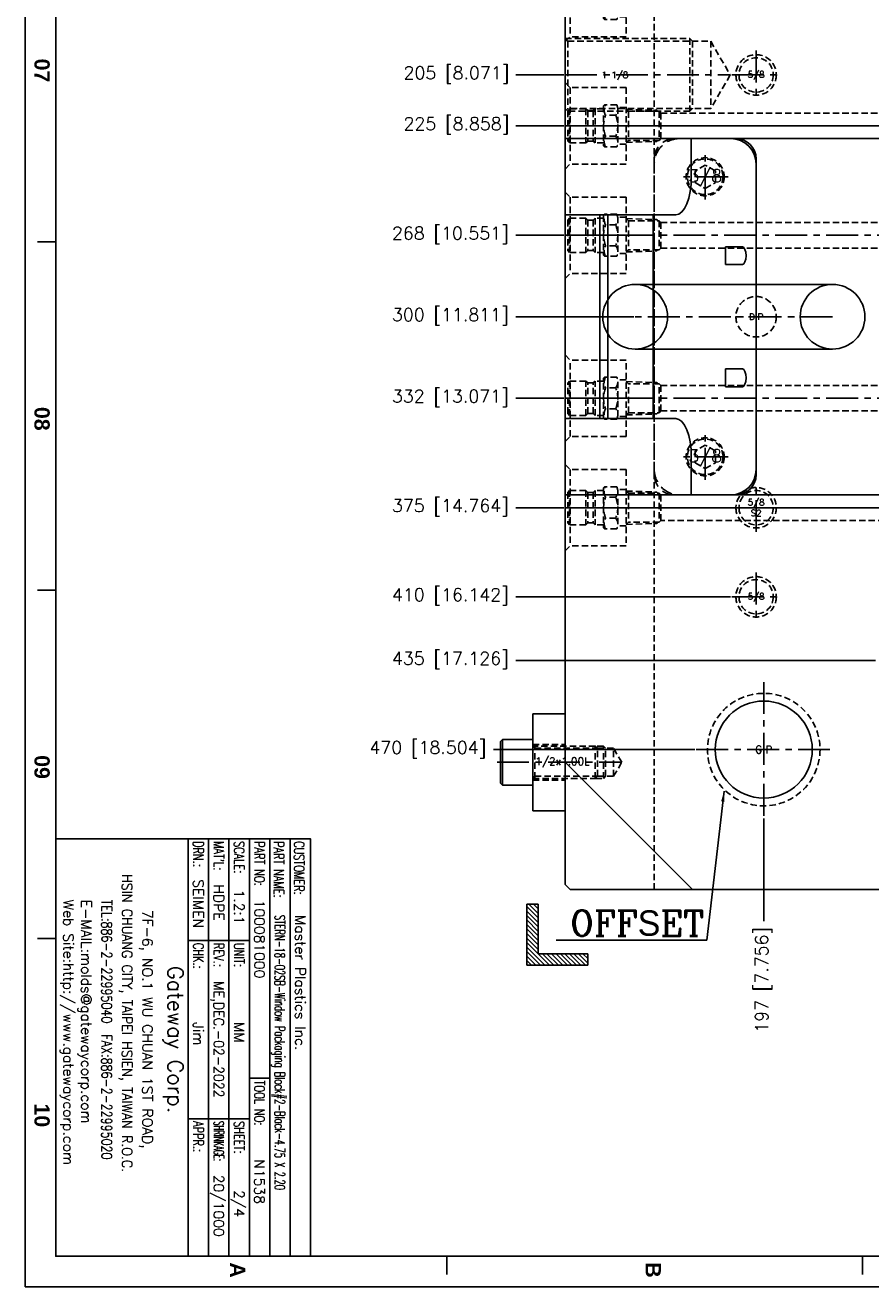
# Model space of a CAD drawing. Extents: x 2651 to 7771, y -1163 to 1075.
# Tile 291 of 490: x 4719 to 5051, y -293 to 202. Entities that reach past the tile are written whole.
import ezdxf
from ezdxf.enums import TextEntityAlignment as Align

# ---------------------------------------------------------------- set-up
doc = ezdxf.new("R2010")
doc.units = 0
doc.header["$LTSCALE"] = 10
for name, pattern in [('CENTER', [2, 1.25, -0.25, 0.25, -0.25]), ('DASHED', [0.75, 0.5, -0.25]), ('HIDDEN', [0.375, 0.25, -0.125]), ('PHANTOM', [2.5, 1.25, -0.25, 0.25, -0.25, 0.25, -0.25])]:
    doc.linetypes.add(name, pattern=pattern)
doc.layers.get('0').update_dxf_attribs({"linetype": 'CONTINUOUS'})
doc.layers.get('Defpoints').update_dxf_attribs({"linetype": 'CONTINUOUS'})
for name, color, linetype in [('89', 7, 'CONTINUOUS'), ('BOX', 4, 'CONTINUOUS'), ('CEN', 1, 'CENTER'), ('COOL', 150, 'HIDDEN'), ('DEFAULT_3', 7, 'PHANTOM'), ('DIM', 3, 'CONTINUOUS'), ('HIDDEN', 6, 'HIDDEN'), ('PART', 7, 'CONTINUOUS'), ('PT', 10, 'CONTINUOUS'), ('TEXT', 4, 'CONTINUOUS')]:
    doc.layers.add(name, color=color, linetype=linetype)
doc.styles.add('romanc', font='romanc.shx')
doc.styles.get("Standard").update_dxf_attribs({"font": 'romans.shx'})
doc.dimstyles.new('INCH-MM-5', dxfattribs={"dimtxt": 5, "dimasz": 4, "dimexe": 1.5, "dimexo": 1, "dimgap": 1.5, "dimtad": 0, "dimrnd": 1.38778e-17, "dimzin": 9, "dimdsep": 46, "dimtxsty": 'Standard', "dimblk": 'CLOSED', "dimcen": 0, "dimclrd": 3, "dimclre": 3, "dimclrt": 3, "dimazin": 2, "dimtfac": 0.75, "dimtofl": 0, "dimtmove": 0, "dimatfit": 3, "dimfxl": 0, "dimtolj": 1, "dimarcsym": 0})
doc.dimstyles.new('MM& INCH5', dxfattribs={"dimtxt": 5, "dimasz": 2.5, "dimexe": 1, "dimexo": 0.5, "dimtad": 0, "dimrnd": 1.38778e-17, "dimzin": 9, "dimdsep": 46, "dimtxsty": 'Standard', "dimblk": 'CLOSED', "dimcen": 0, "dimclrd": 3, "dimclre": 3, "dimclrt": 3, "dimazin": 2, "dimtfac": 0.75, "dimtofl": 0, "dimtmove": 0, "dimatfit": 3, "dimfxl": 0, "dimtolj": 1, "dimarcsym": 0})

# ---------------------------------------------------------------- blocks, each defined once
blk = doc.blocks.new('fghdddd')
at = {"layer": 'COOL'}
for p, q in [((-3460.77, 1229.38), (-3460.77, 1199.38)), ((-3460.77, 1229.38), (-3438.77, 1229.38)), ((-3436.77, 1231.38), (-3438.77, 1229.38)), ((-3438.77, 1229.38), (-3438.77, 1199.38)), ((-3460.77, 1221.54), (-3457.45, 1221.54)), ((-3457.45, 1207.87), (-3457.45, 1220.88)), ((-3457.04, 1222.63), (-3452.28, 1222.63)), ((-3451.88, 1222.23), (-3452.28, 1222.63)), ((-3451.88, 1222.23), (-3451.88, 1206.52)), ((-3451.88, 1221.11), (-3448.53, 1221.11)), ((-3448.53, 1221.11), (-3448.53, 1207.65)), ((-3448.53, 1221.11), (-3447.76, 1220.34)), ((-3447.76, 1220.37), (-3445.67, 1220.37)), ((-3447.76, 1220.34), (-3447.76, 1208.38)), ((-3444.91, 1221.11), (-3445.67, 1220.34)), ((-3445.67, 1220.34), (-3445.67, 1208.38)), ((-3444.91, 1221.11), (-3444.91, 1207.65)), ((-3444.91, 1221.11), (-3438.53, 1221.11)), ((-3438.53, 1221.11), (-3437.77, 1220.34)), ((-3438.53, 1221.11), (-3438.53, 1207.65)), ((-3437.77, 1220.34), (-3437.77, 1208.41)), ((-3456.64, 1218.5), (-3452.67, 1218.5)), ((-3456.64, 1210.25), (-3452.67, 1210.25)), ((-3460.77, 1207.21), (-3457.45, 1207.21)), ((-3457.04, 1206.13), (-3452.28, 1206.13)), ((-3452.28, 1206.13), (-3451.88, 1206.52)), ((-3451.88, 1207.65), (-3448.53, 1207.65)), ((-3448.53, 1207.65), (-3447.79, 1208.38)), ((-3447.79, 1208.38), (-3445.65, 1208.38)), ((-3444.91, 1207.65), (-3445.65, 1208.38)), ((-3444.91, 1207.65), (-3438.53, 1207.65)), ((-3438.53, 1207.65), (-3437.77, 1208.41)), ((-3460.77, 1199.38), (-3438.77, 1199.38)), ((-3436.77, 1197.38), (-3438.77, 1199.38))]:
    blk.add_line(p, q, dxfattribs=at)
at = {"layer": 'COOL', "color": 1, "linetype": 'CENTER'}
blk.add_line((-3436.77, 1214.38), (-3460.77, 1214.38), dxfattribs=at)
at = {"layer": 'COOL'}
for centre, radius, start, end in [((-3453.53, 1220.88), 3.92, 153.6082, 217.3856), ((-3455.97, 1220.56), 3.89, 327.972, 32.028), ((-3446.32, 1214.38), 11.11, 158.2132, 201.7867), ((-3462.99, 1214.38), 11.11, 338.2133, 21.7868), ((-3453.53, 1207.87), 3.92, 142.6141, 206.3915), ((-3455.97, 1208.19), 3.89, 327.972, 32.028)]:
    blk.add_arc(centre, radius, start, end, dxfattribs=at)
blk = doc.blocks.new('*U20', base_point=(1834.08, 749.82))
for radius in [7.94, 6.75]:
    blk.add_circle((1834.08, 749.82), radius)
at = {"layer": 'CEN'}
for p, q in [((1834.08, 759.35), (1834.08, 740.3)), ((1824.55, 749.82), (1843.61, 749.82))]:
    blk.add_line(p, q, dxfattribs=at)
blk = doc.blocks.new('FDSFG')
at = {"color": 4}
for p, q in [((1954.35, 462.01), (1948.35, 462.01)), ((1954.35, 348.01), (1948.35, 348.01)), ((1954.35, 234.01), (1948.35, 234.01)), ((2082.35, 124.01), (2082.35, 130.01)), ((2218.35, 124.01), (2218.35, 130.01))]:
    blk.add_line(p, q, dxfattribs=at)
at = {"layer": 'BOX', "color": 3}
for points in [[(1944.35, 1260.01), (1944.35, 120.01), (2764.35, 120.01), (2764.35, 1260.01)], [(1954.35, 1250.01), (1954.35, 130.01), (2754.35, 130.01), (2754.35, 1250.01)]]:
    blk.add_lwpolyline(points, close=True, dxfattribs=at)
at = {"color": 4, "char_height": 5, "attachment_point": 1, "rotation": 270}
for s, width, heights, insert in [('{\\fArial|b1|i0|c0|p34;\\C6;07}', 8, [0], (1952.35, 522.01)), ('{\\fArial|b1|i0|c0|p34;\\C6;08}', 8, [0], (1952.35, 408.01)), ('{\\fArial|b1|i0|c0|p34;\\C6;09}', 8, [5.81], (1952.35, 294.01)), ('{\\fArial|b1|i0|c0|p34;\\C6;10}', 8, [0], (1952.35, 180.01)), ('{\\fArial|b1|i0|c0|p34;\\C6;A}', 6, [0], (2016.35, 128.01)), ('{\\fArial|b1|i0|c0|p34;\\C6;B}', 6, [0], (2152.35, 128.01))]:
    blk.add_mtext_dynamic_manual_height_columns(s, width=width, gutter_width=12.5, heights=heights, dxfattribs=dict(at, insert=insert))
blk = doc.blocks.new('_Closed')
at = {"color": 0, "linetype": 'ByBlock', "lineweight": -2}
for p, q in [((-1, 0.17), (0, 0)), ((-1, 0.17), (-1, -0.17)), ((0, 0), (-1, -0.17)), ((0, 0), (-1, 0))]:
    blk.add_line(p, q, dxfattribs=at)
blk = doc.blocks.new('*X39')
at = {"color": 0}
for p, q in [((574.3, -337.86), (576.14, -336.03)), ((574.3, -336.98), (575.25, -336.03)), ((574.3, -336.1), (574.37, -336.03)), ((574.3, -338.75), (576.55, -336.5)), ((574.3, -339.63), (576.55, -337.38)), ((574.3, -340.52), (576.55, -338.27)), ((574.3, -341.4), (576.55, -339.15)), ((574.3, -342.28), (576.55, -340.03)), ((574.3, -343.17), (576.55, -340.92)), ((574.3, -344.05), (576.55, -341.8)), ((572.09, -348.03), (576.55, -343.57)), ((574.3, -344.94), (576.55, -342.69)), ((564.55, -347.61), (566.39, -345.78)), ((564.55, -346.73), (565.5, -345.78)), ((564.55, -345.85), (564.62, -345.78)), ((565.02, -348.03), (567.27, -345.78)), ((565.91, -348.03), (568.16, -345.78)), ((566.79, -348.03), (569.04, -345.78)), ((567.67, -348.03), (569.92, -345.78)), ((568.56, -348.03), (570.81, -345.78)), ((569.44, -348.03), (571.69, -345.78)), ((570.33, -348.03), (572.58, -345.78)), ((571.21, -348.03), (573.46, -345.78)), ((572.98, -348.03), (576.55, -344.45)), ((573.86, -348.03), (576.55, -345.34)), ((574.75, -348.03), (576.55, -346.22)), ((575.63, -348.03), (576.55, -347.1)), ((576.51, -348.03), (576.55, -347.99))]:
    blk.add_line(p, q, dxfattribs=at)
blk = doc.blocks.new('W4')
at = {"layer": 'PT'}
for p, q in [((-2.05, 12.1), (0.2, 12.1)), ((-2.05, 2.35), (-2.05, 12.1)), ((0.2, 0.1), (0.2, 12.1)), ((-11.8, 2.35), (-2.05, 2.35)), ((-11.8, 0.1), (-11.8, 2.35)), ((-11.8, 0.1), (0.2, 0.1))]:
    blk.add_line(p, q, dxfattribs=at)
at = {"layer": 'DIM'}
blk.add_blockref('*X39', (-576.35, 348.13), dxfattribs=at)
blk = doc.blocks.new('*D83')
at = {"layer": 'Defpoints', "color": 0}
for p in [(5205.68, 387.64), (5008.68, -108.88), (5008.68, -149.78)]:
    blk.add_point(p, dxfattribs=at)
at = {"layer": 'DIM', "color": 3, "lineweight": -2}
blk.add_line((5008.68, -109.38), (5008.68, -149.78), dxfattribs=at)
at = {"layer": 'DIM', "color": 3, "insert": (5008.68, -172.79), "char_height": 5, "attachment_point": 5, "rotation": 90}
blk.add_mtext('\\A1;197 [7.756]', dxfattribs=at)
blk = doc.blocks.new('*D98')
at = {"layer": 'Defpoints', "color": 0}
for p in [(5205.68, 387.64), (4911.37, 182.64), (4930.68, 182.64)]:
    blk.add_point(p, dxfattribs=at)
at = {"layer": 'DIM', "color": 3, "lineweight": -2}
blk.add_line((4930.18, 182.64), (4911.37, 182.64), dxfattribs=at)
at = {"layer": 'DIM', "color": 3, "insert": (4888, 182.64), "char_height": 5, "attachment_point": 5}
blk.add_mtext('\\A1;205 [8.071]', dxfattribs=at)
blk = doc.blocks.new('*D99')
at = {"layer": 'Defpoints', "color": 0}
for p in [(5205.68, 387.64), (4911.37, 162.64), (4930.68, 162.64)]:
    blk.add_point(p, dxfattribs=at)
at = {"layer": 'DIM', "color": 3, "lineweight": -2}
blk.add_line((4930.18, 162.64), (4911.37, 162.64), dxfattribs=at)
at = {"layer": 'DIM', "color": 3, "insert": (4888, 162.64), "char_height": 5, "attachment_point": 5}
blk.add_mtext('\\A1;225 [8.858]', dxfattribs=at)
blk = doc.blocks.new('*D100')
at = {"layer": 'Defpoints', "color": 0}
for p in [(5205.68, 387.64), (4911.37, 119.64), (4930.68, 119.64)]:
    blk.add_point(p, dxfattribs=at)
at = {"layer": 'DIM', "color": 3, "lineweight": -2}
blk.add_line((4930.18, 119.64), (4911.37, 119.64), dxfattribs=at)
at = {"layer": 'DIM', "color": 3, "insert": (4885.62, 119.64), "char_height": 5, "attachment_point": 5}
blk.add_mtext('\\A1;268 [10.551]', dxfattribs=at)
blk = doc.blocks.new('*D101')
at = {"layer": 'Defpoints', "color": 0}
for p in [(5205.68, 387.64), (4911.37, 55.64), (4930.68, 55.64)]:
    blk.add_point(p, dxfattribs=at)
at = {"layer": 'DIM', "color": 3, "lineweight": -2}
blk.add_line((4930.18, 55.64), (4911.37, 55.64), dxfattribs=at)
at = {"layer": 'DIM', "color": 3, "insert": (4885.62, 55.64), "char_height": 5, "attachment_point": 5}
blk.add_mtext('\\A1;332 [13.071]', dxfattribs=at)
blk = doc.blocks.new('*D102')
at = {"layer": 'Defpoints', "color": 0}
for p in [(5205.68, 387.64), (4911.37, 12.64), (4930.68, 12.64)]:
    blk.add_point(p, dxfattribs=at)
at = {"layer": 'DIM', "color": 3, "lineweight": -2}
blk.add_line((4930.18, 12.64), (4911.37, 12.64), dxfattribs=at)
at = {"layer": 'DIM', "color": 3, "insert": (4885.62, 12.64), "char_height": 5, "attachment_point": 5}
blk.add_mtext('\\A1;375 [14.764]', dxfattribs=at)
blk = doc.blocks.new('*D103')
at = {"layer": 'Defpoints', "color": 0}
for p in [(5205.68, 387.64), (4911.37, -22.36), (4996.16, -22.36)]:
    blk.add_point(p, dxfattribs=at)
at = {"layer": 'DIM', "color": 3, "lineweight": -2}
blk.add_line((4995.66, -22.36), (4911.37, -22.36), dxfattribs=at)
at = {"layer": 'DIM', "color": 3, "insert": (4885.62, -22.36), "char_height": 5, "attachment_point": 5}
blk.add_mtext('\\A1;410 [16.142]', dxfattribs=at)
blk = doc.blocks.new('*D106')
at = {"layer": 'Defpoints', "color": 0}
for p in [(5205.68, 387.64), (4902.51, -82.36), (4982.16, -82.36)]:
    blk.add_point(p, dxfattribs=at)
at = {"layer": 'DIM', "color": 3, "lineweight": -2}
blk.add_line((4981.66, -82.36), (4902.51, -82.36), dxfattribs=at)
at = {"layer": 'DIM', "color": 3, "insert": (4876.77, -82.36), "char_height": 5, "attachment_point": 5}
blk.add_mtext('\\A1;470 [18.504]', dxfattribs=at)
blk = doc.blocks.new('*D107')
at = {"layer": 'Defpoints', "color": 0}
for p in [(5205.68, 387.64), (4911.37, -47.36), (5053, -47.36)]:
    blk.add_point(p, dxfattribs=at)
at = {"layer": 'DIM', "color": 3, "lineweight": -2}
blk.add_line((5052.5, -47.36), (4911.37, -47.36), dxfattribs=at)
at = {"layer": 'DIM', "color": 3, "insert": (4885.62, -47.36), "char_height": 5, "attachment_point": 5}
blk.add_mtext('\\A1;435 [17.126]', dxfattribs=at)
blk = doc.blocks.new('*U241', base_point=(1860.52, 1961.29))
blk.add_circle((1860.52, 1961.29), 19.05)
at = {"layer": 'CEN'}
for p, q in [((1860.52, 1987.81), (1860.52, 1934.77)), ((1834, 1961.29), (1887.04, 1961.29))]:
    blk.add_line(p, q, dxfattribs=at)
at = {"layer": 'HIDDEN'}
blk.add_circle((1860.52, 1961.29), 22.1, dxfattribs=at)
blk = doc.blocks.new('*D255')
at = {"layer": 'Defpoints', "color": 0}
for p in [(5205.68, 387.64), (4911.37, 87.64), (4958.18, 87.64)]:
    blk.add_point(p, dxfattribs=at)
at = {"layer": 'DIM', "color": 3, "lineweight": -2}
blk.add_line((4957.68, 87.64), (4911.37, 87.64), dxfattribs=at)
at = {"layer": 'DIM', "color": 3, "insert": (4885.62, 87.64), "char_height": 5, "attachment_point": 5}
blk.add_mtext('\\A1;300 [11.811]', dxfattribs=at)
blk = doc.blocks.new('*U276', base_point=(1834.08, 749.82))
for radius in [7.94, 6.75]:
    blk.add_circle((1834.08, 749.82), radius)
at = {"layer": 'CEN'}
for p, q in [((1834.08, 759.35), (1834.08, 740.3)), ((1824.55, 749.82), (1843.61, 749.82))]:
    blk.add_line(p, q, dxfattribs=at)
blk = doc.blocks.new('*U287', base_point=(3379.18, 900.73))
for p, q in [((3379.18, 905.35), (3375.18, 903.04)), ((3375.18, 903.04), (3375.18, 898.43)), ((3383.18, 903.04), (3379.18, 905.35)), ((3383.18, 898.43), (3383.18, 903.04)), ((3375.18, 898.43), (3379.18, 896.12)), ((3379.18, 896.12), (3383.18, 898.43))]:
    blk.add_line(p, q)
for radius in [7.5, 7]:
    blk.add_circle((3379.18, 900.73), radius)
at = {"layer": 'CEN'}
for p, q in [((3379.18, 909.73), (3379.18, 891.73)), ((3370.18, 900.73), (3388.18, 900.73))]:
    blk.add_line(p, q, dxfattribs=at)
blk = doc.blocks.new('*U288', base_point=(3379.18, 790.73))
for p, q in [((3379.18, 795.35), (3375.18, 793.04)), ((3375.18, 793.04), (3375.18, 788.43)), ((3383.18, 793.04), (3379.18, 795.35)), ((3383.18, 788.43), (3383.18, 793.04)), ((3375.18, 788.43), (3379.18, 786.12)), ((3379.18, 786.12), (3383.18, 788.43))]:
    blk.add_line(p, q)
for radius in [7.5, 7]:
    blk.add_circle((3379.18, 790.73), radius)
at = {"layer": 'CEN'}
for p, q in [((3379.18, 799.73), (3379.18, 781.73)), ((3370.18, 790.73), (3388.18, 790.73))]:
    blk.add_line(p, q, dxfattribs=at)
blk = doc.blocks.new('A$C17873722')
at = {"layer": '89', "color": 7, "linetype": 'Continuous'}
for p, q in [((-225.45, -230), (-275, -230)), ((-275, -230), (-275, -245)), ((-208, -230), (-232, -230)), ((-225.45, -245), (-225.45, -230)), ((-200, -362), (-200, -238)), ((-275, -260), (-275, -245)), ((-275, -260), (-275, -340)), ((-275, -260), (-261.41, -260)), ((-261.41, -340), (-261.41, -260)), ((-261.41, -260), (-258.24, -260)), ((-258.24, -340), (-258.24, -260)), ((-240.4, -260), (-258.24, -260)), ((-240.4, -260), (-240.4, -340)), ((-231.51, -260), (-240.4, -260)), ((-212, -272.5), (-205.39, -272.5)), ((-212, -279.5), (-212, -272.5)), ((-212, -279.5), (-205.39, -279.5)), ((-212, -320.5), (-205.39, -320.5)), ((-212, -320.5), (-212, -327.5)), ((-212, -327.5), (-205.39, -327.5)), ((-275, -340), (-261.41, -340)), ((-275, -355), (-275, -340)), ((-261.41, -340), (-258.24, -340)), ((-240.4, -340), (-258.24, -340)), ((-240.4, -340), (-231.51, -340)), ((-275, -355), (-275, -370)), ((-225.45, -370), (-225.45, -355)), ((-275, -370), (-225.45, -370)), ((-232, -370), (-208, -370))]:
    blk.add_line(p, q, dxfattribs=at)
at = {"layer": '89', "color": 6, "linetype": 'DASHED'}
blk.add_line((-240, -362), (-240, -238), dxfattribs=at)
for centre, radius, start, end in [((-232, -238), 8, 90, 180), ((-230, -240), 10, 90, 180), ((-230, -360), 10, 180, 270), ((-232, -362), 8, 180, 270)]:
    blk.add_arc(centre, radius, start, end, dxfattribs=at)
at = {"layer": '89', "color": 7, "linetype": 'Continuous', "extrusion": (0, 0, -1)}
for centre, start, end in [((210, -240), 90, 180), ((210, -360), 180, 270)]:
    blk.add_arc(centre, 10, start, end, dxfattribs=at)
at = {"layer": '89', "color": 7, "linetype": 'Continuous'}
for centre, start, end in [((-208, -238), 0, 90), ((-208, -362), 270, 0)]:
    blk.add_arc(centre, 8, start, end, dxfattribs=at)
at = {"layer": '89', "color": 7, "linetype": 'Continuous', "extrusion": (0, 0, -1)}
for centre, major_axis, start_param, end_param in [((-231.51, -245), (0, -15), 4.712389, 6.283185), ((-205.39, -276), (0, -3.5), 3.141593, 6.283185), ((-205.39, -324), (0, -3.5), 3.141593, 6.283185), ((-231.51, -355), (0, -15), 3.141593, 4.712389)]:
    blk.add_ellipse(centre, major_axis=major_axis, ratio=0.404026, start_param=start_param, end_param=end_param, dxfattribs=at)
at = {"layer": 'HIDDEN', "rotation": 180}
for name, p in [('*U288', (-220, -245)), ('*U287', (-220, -355))]:
    blk.add_blockref(name, p, dxfattribs=at)
at = {"layer": 'TEXT'}
for p in [(-220, -245), (-220, -355)]:
    blk.add_text('3/8', height=5, dxfattribs=at).set_placement(p, align=Align.MIDDLE)

msp = doc.modelspace()

# ---------------------------------------------------------------- linework, layer by layer
for p, q in [((4930.684, 910.642), (4930.684, -135.358)), ((5085.684, 162.642), (4930.684, 162.642)), ((5085.684, 157.642), (4930.684, 157.642)), ((5035.684, 100.342), (4958.184, 100.342)), ((5035.684, 74.942), (4958.184, 74.942)), ((5085.684, 17.642), (4930.684, 17.642)), ((5085.684, 12.642), (4930.684, 12.642)), ((4930.684, -135.358), (4932.684, -137.358)), ((4932.684, -137.358), (5478.684, -137.358))]:
    msp.add_line(p, q)
at = {"color": 3}
msp.add_lwpolyline([(4730.684, -281.358), (4730.684, -117.358), (4830.684, -117.358), (4830.684, -281.358)], close=True, dxfattribs=at)
for centre in [(4958.184, 87.642), (5035.684, 87.642)]:
    msp.add_circle(centre, 12.7)
at = {"layer": 'CEN'}
for p, q in [((4930.684, 182.642), (4995.494, 182.642)), ((5005.684, 97.17), (5005.684, 78.114)), ((5035.684, 87.642), (4958.184, 87.642)), ((5015.212, 87.642), (4996.156, 87.642)), ((4903.984, -87.358), (4952.91, -87.358))]:
    msp.add_line(p, q, dxfattribs=at)
at = {"layer": 'COOL', "color": 1, "linetype": 'CENTER'}
for p, q in [((4930.684, 162.642), (5118.978, 162.642)), ((5145.684, 119.642), (4930.684, 119.642)), ((5145.684, 55.642), (4930.684, 55.642)), ((4930.684, 12.642), (5118.978, 12.642))]:
    msp.add_line(p, q, dxfattribs=at)
at = {"layer": 'COOL'}
for p, q in [((4968.278, 124.642), (5145.684, 124.642)), ((4968.278, 114.642), (5145.684, 114.642)), ((4968.278, 60.642), (5145.684, 60.642)), ((4968.278, 50.642), (5145.684, 50.642))]:
    msp.add_line(p, q, dxfattribs=at)
for points in [[(4954.684, 169.192), (4955.534, 168.342), (4955.534, 156.942), (4954.684, 156.092)], [(4954.684, 169.192), (4966.684, 168.789), (4967.131, 168.342)], [(4955.534, 168.342), (4967.578, 168.342), (4967.578, 156.942), (4955.534, 156.942)], [(4967.578, 168.342), (4968.278, 167.642), (4968.278, 157.642), (4967.578, 156.942)], [(4968.278, 167.642), (5116.091, 167.642), (5118.978, 162.642), (5116.091, 157.642), (4968.278, 157.642)], [(4954.684, 156.092), (4966.684, 156.495), (4967.131, 156.942)], [(4954.684, 126.192), (4955.534, 125.342), (4955.534, 113.942), (4954.684, 113.092)], [(4954.684, 126.192), (4966.684, 125.789), (4967.131, 125.342)], [(4955.534, 125.342), (4967.578, 125.342), (4967.578, 113.942), (4955.534, 113.942)], [(4967.578, 125.342), (4968.278, 124.642), (4968.278, 114.642), (4967.578, 113.942)], [(4954.684, 113.092), (4966.684, 113.495), (4967.131, 113.942)], [(4954.684, 49.092), (4955.534, 49.942), (4955.534, 61.342), (4954.684, 62.192)], [(4954.684, 62.192), (4966.684, 61.789), (4967.131, 61.342)], [(4955.534, 49.942), (4967.578, 49.942), (4967.578, 61.342), (4955.534, 61.342)], [(4967.578, 49.942), (4968.278, 50.642), (4968.278, 60.642), (4967.578, 61.342)], [(4954.684, 49.092), (4966.684, 49.495), (4967.131, 49.942)], [(4954.684, 19.192), (4955.534, 18.342), (4955.534, 6.942), (4954.684, 6.092)], [(4954.684, 19.192), (4966.684, 18.789), (4967.131, 18.342)], [(4955.534, 18.342), (4967.578, 18.342), (4967.578, 6.942), (4955.534, 6.942)], [(4967.578, 18.342), (4968.278, 17.642), (4968.278, 7.642), (4967.578, 6.942)], [(4968.278, 17.642), (5116.091, 17.642), (5118.978, 12.642), (5116.091, 7.642), (4968.278, 7.642)], [(4954.684, 6.092), (4966.684, 6.495), (4967.131, 6.942)]]:
    msp.add_lwpolyline(points, dxfattribs=at)
at = {"layer": 'DEFAULT_3', "color": 3, "linetype": 'Continuous'}
for p, q in [((4782.684, -117.358), (4782.684, -281.358)), ((4790.684, -117.358), (4790.684, -281.358)), ((4798.684, -117.358), (4798.684, -281.358)), ((4806.684, -117.358), (4806.684, -281.358)), ((4814.684, -117.358), (4814.684, -281.358)), ((4822.684, -117.358), (4822.684, -281.358)), ((4782.684, -157.358), (4806.684, -157.358)), ((4806.684, -211.358), (4814.684, -211.358)), ((4782.684, -227.358), (4806.684, -227.358))]:
    msp.add_line(p, q, dxfattribs=at)
at = {"layer": 'HIDDEN'}
for p, q in [((4965.684, -137.358), (4965.684, 912.642)), ((4917.984, -80.358), (4930.684, -80.358)), ((4918.834, -93.708), (4918.834, -81.008)), ((4917.984, -94.358), (4930.684, -94.358))]:
    msp.add_line(p, q, dxfattribs=at)
for points in [[(4930.684, 196.932), (4931.724, 195.892), (4931.724, 169.392), (4930.684, 168.352)], [(4930.684, 196.932), (4979.659, 196.932), (4979.659, 168.352), (4930.684, 168.352)], [(4931.724, 195.892), (4987.844, 195.892), (4987.844, 169.392), (4931.724, 169.392)], [(4979.659, 196.932), (4980.699, 195.892), (4980.699, 169.392), (4979.659, 168.352)], [(4987.844, 195.892), (4995.494, 182.642), (4987.844, 169.392)], [(4917.984, -93.708), (4942.534, -93.708), (4942.534, -81.008), (4917.984, -81.008)], [(4917.984, -81.008), (4918.834, -81.858), (4943.384, -81.858)], [(4942.534, -93.708), (4945.709, -93.708), (4945.709, -81.008), (4942.534, -81.008)], [(4942.534, -93.708), (4943.384, -92.858), (4943.384, -81.858), (4942.534, -81.008)], [(4943.384, -92.858), (4949.734, -92.858), (4949.734, -81.858), (4943.384, -81.858)], [(4945.709, -93.708), (4946.559, -92.858), (4946.559, -81.858), (4945.709, -81.008)], [(4949.734, -92.858), (4952.91, -87.358), (4949.734, -81.858)], [(4917.984, -93.708), (4918.834, -92.858), (4943.384, -92.858)]]:
    msp.add_lwpolyline(points, dxfattribs=at)
msp.add_circle((5005.684, 87.642), 7.94, dxfattribs=at)
at = {"layer": 'PART'}
for p, q in [((4917.984, -106.408), (4917.984, -68.308)), ((4917.984, -68.308), (4930.684, -68.308)), ((4930.684, -106.408), (4930.684, -68.308)), ((4980.684, -137.358), (4930.684, -87.358)), ((4917.984, -106.408), (4930.684, -106.408))]:
    msp.add_line(p, q, dxfattribs=at)
msp.add_lwpolyline([(4906.134, -96.358), (4917.984, -96.358), (4917.984, -78.358), (4906.134, -78.358), (4906.134, -96.358), (4905.284, -95.508), (4905.284, -79.208), (4906.134, -78.358)], dxfattribs=at)

# ---------------------------------------------------------------- block references
at = {"layer": 'COOL', "xscale": -1}
for p in [(1493.915, -1001.734), (1493.915, -1051.734), (1493.915, -1094.734), (1493.915, -1201.734)]:
    msp.add_blockref('fghdddd', p, dxfattribs=at)
at = {"layer": 'COOL', "rotation": 180}
msp.add_blockref('fghdddd', (1493.915, 1270.019), dxfattribs=at)
at = {"layer": 'DIM'}
msp.add_blockref('A$C17873722', (5205.684, 387.642), dxfattribs=at)
at = {"layer": 'DIM', "xscale": 2, "yscale": 2, "zscale": 2, "rotation": 270}
msp.add_blockref('W4', (4915.398, -166.65), dxfattribs=at)
at = {"layer": 'HIDDEN'}
for p in [(5005.684, 182.642), (5005.684, -22.358)]:
    msp.add_blockref('*U20', p, dxfattribs=at)
at = {"layer": 'HIDDEN', "xscale": -1, "rotation": 180}
msp.add_blockref('*U276', (5005.684, 12.642), dxfattribs=at)
at = {"layer": 'PART', "xscale": 1.2, "yscale": 1.2, "zscale": 1.2}
msp.add_blockref('FDSFG', (2385.462, -437.37), dxfattribs=at)
at = {"layer": 'PART'}
msp.add_blockref('*U241', (5008.684, -82.358), dxfattribs=at)

# ---------------------------------------------------------------- texts
at = {"layer": 'DEFAULT_3', "color": 6, "linetype": 'Continuous'}
for s, width, p in [('DRN.:', 0.7, (4784.684, -118.358)), ("MAT'L:", 0.7, (4792.684, -118.358)), ('SCALE:', 0.7, (4800.684, -118.358)), ('PART NO:', 0.7, (4808.684, -118.358)), ('PART NAME:', 0.7, (4816.261, -118.358)), ('CUSTOMER:', 0.7, (4824.261, -118.358)), ('CHK.:', 0.7, (4784.684, -158.358)), ('REV.:', 0.7, (4792.684, -158.358)), ('UNIT:', 0.7, (4800.684, -158.358)), ('TOOL NO:', 0.7, (4808.684, -212.358)), ('APPR.:', 0.7, (4784.684, -228.358)), ('SHRINKAGE:', 0.5, (4792.684, -228.358)), ('SHEET:', 0.7, (4800.684, -228.358))]:
    msp.add_text(s, height=4, rotation=270, dxfattribs=dict(at, width=width)).set_placement(p)
at = {"layer": 'DEFAULT_3', "color": 4, "linetype": 'Continuous', "width": 0.9}
msp.add_text('HSIN CHUANG CITY, TAIPEI HSIEN, TAIWAN R.O.C.', height=4, rotation=270, dxfattribs=at).set_placement((4756.684, -131.358))
at = {"layer": 'DEFAULT_3', "color": 7, "linetype": 'Continuous'}
for s, height, p in [('SEIMEN', 4, (4784.684, -133.358)), ('HDPE', 4, (4792.684, -135.358)), ('1.2:1', 4, (4800.684, -137.358)), ('100081000', 4, (4808.684, -141.358)), ('Master Plastics Inc.', 4, (4824.684, -147.358)), ('Gateway Corp.', 6, (4774.684, -167.358)), ('Jim', 4, (4784.684, -189.358)), ('MM', 4, (4800.684, -189.358)), ('N1538', 4, (4808.684, -243.358)), ('20/1000', 4, (4792.684, -249.358)), ('2/4', 4, (4800.684, -255.358))]:
    msp.add_text(s, height=height, rotation=270, dxfattribs=at).set_placement(p)
at = {"layer": 'DEFAULT_3', "color": 3, "linetype": 'Continuous'}
for s, p in [('Web Site:http://www.gatewaycorp.com', (4733.684, -141.358)), ('E-MAIL:molds@gatewaycorp.com', (4740.684, -141.358))]:
    msp.add_text(s, height=4, rotation=270, dxfattribs=at).set_placement(p)
at = {"layer": 'DEFAULT_3', "color": 3, "linetype": 'Continuous', "width": 0.8}
msp.add_text('TEL:886-2-22995040  FAX:886-2-22995020', height=4, rotation=270, dxfattribs=at).set_placement((4748.684, -141.358))
at = {"layer": 'DEFAULT_3', "color": 4, "linetype": 'Continuous'}
msp.add_text('7F-6, NO.1 WU CHUAN 1ST ROAD,', height=4, rotation=270, dxfattribs=at).set_placement((4764.684, -145.358))
at = {"layer": 'DEFAULT_3', "color": 7, "linetype": 'Continuous'}
for s, width, p in [('STERN-18-02SB-Window Packaging Block#2-Black-4.75 X 2.20', 0.6, (4816.684, -147.358)), ('ME,DEC.-02-2022', 0.9, (4792.684, -173.358))]:
    msp.add_text(s, height=4, rotation=270, dxfattribs=dict(at, width=width)).set_placement(p)
at = {"layer": 'TEXT'}
msp.add_text('1 1/8', height=2.5, dxfattribs=at).set_placement((4944.974, 182.642), align=Align.MIDDLE_LEFT)
for s, height, p in [('5/8', 2.5, (5005.684, 182.642)), ('D.P', 2.5, (5005.684, 87.642)), ('5/8', 2.5, (5005.684, 14.606)), ('S2', 2.5, (5005.684, 10.553)), ('5/8', 2.5, (5005.684, -22.358)), ('G.P', 3, (5008.684, -82.358))]:
    msp.add_text(s, height=height, dxfattribs=at).set_placement(p, align=Align.MIDDLE)
msp.add_text('1/2x1.00L', height=3, rotation=359.99992, dxfattribs=at).set_placement((4918.967, -86.929), align=Align.MIDDLE_LEFT)
at = {"layer": 'TEXT', "insert": (4985.231, -145.502), "char_height": 10, "attachment_point": 3, "style": 'romanc'}
msp.add_mtext('OFF{\\f????|b0|i0|c0|p54;S}ET', dxfattribs=at)

# ---------------------------------------------------------------- dimensions: what is measured, and where the dimension line sits
at = {"layer": 'DIM'}
for feature_location, offset, dtype, picture, middle in [((4982.164, -82.358), (-79.649, 0), 0, '*D106', (4876.771, -82.358)), ((4996.156, -22.358), (-84.791, 0), 0, '*D103', (4885.621, -22.358)), ((5053.004, -47.358), (-141.639, 0), 0, '*D107', (4885.621, -47.358)), ((4930.684, 55.642), (-19.319, 0), 0, '*D101', (4885.621, 55.642)), ((4930.684, 12.642), (-19.319, 0), 0, '*D102', (4885.621, 12.642)), ((4958.184, 87.642), (-46.819, 0), 0, '*D255', (4885.621, 87.642)), ((4930.684, 119.642), (-19.319, 0), 0, '*D100', (4885.621, 119.642)), ((4930.684, 182.642), (-19.319, 0), 0, '*D98', (4888.002, 182.642)), ((4930.684, 162.642), (-19.319, 0), 0, '*D99', (4888.002, 162.642)), ((5008.684, -108.878), (0, -40.906), 1, '*D83', (5008.684, -172.79))]:
    dim = msp.add_ordinate_dim(feature_location=feature_location, offset=offset, dtype=dtype, origin=(5205.684, 387.642), dimstyle='MM& INCH5', dxfattribs=at)
    dim.commit()
    dim.dimension.update_dxf_attribs({"geometry": picture, "text_midpoint": middle})

# ---------------------------------------------------------------- leaders
msp.add_leader([(4993.078, -98.741), (4986.281, -157.158), (4927.228, -157.158)], dimstyle='INCH-MM-5', override={"dimgap": 1.5, "dimtad": 0}, dxfattribs=at)

doc.saveas('drawing.dxf')
